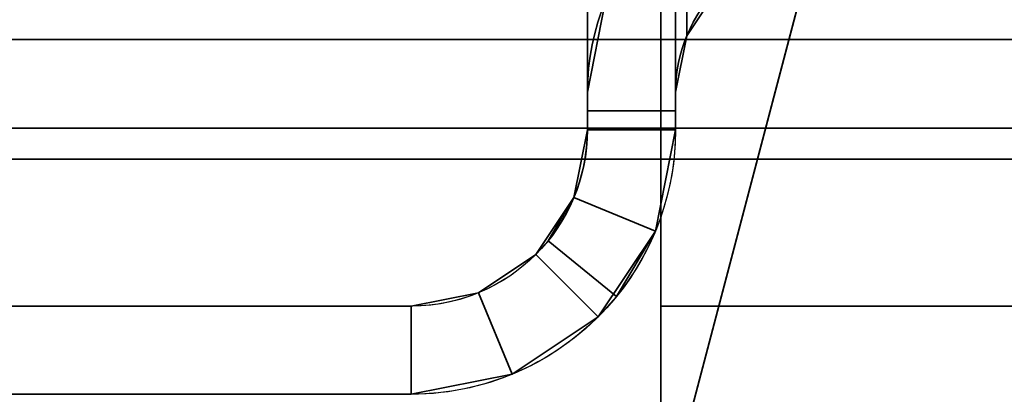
# Model space of a CAD drawing. Header units: millimetres. Extents: x -488 to 6688, y -115 to 115.
# Tile 527 of 656: x 1137.14 to 1143.84, y -26.6 to -24.05. Entities that reach past the tile are written whole.
import ezdxf

# ---------------------------------------------------------------- set-up
doc = ezdxf.new("R2010")
doc.units = ezdxf.units.MM
doc.layers.add('151', color=7, linetype='Continuous', true_color=0xffffff)

# ---------------------------------------------------------------- blocks, each defined once
blk = doc.blocks.new('UG_SURFACE_071')
at = {"layer": '151', "color": 35, "linetype": 'Continuous', "lineweight": 35}
for points in [[(1129.5, -38.5), (1856.5, -19.9), (1858.5, -19.9), (1858.5, -27.5)], [(1141.5, -27.5), (1856.5, -19.9), (1129.5, -38.5)], [(1143.5, -19.9, 2017), (1141.5, -19.9, 2017), (1141.5, -26, 2017), (1858.5, -26, 2017)], [(1141.5, -19.9), (1141.5, -27.5), (1141.5, -27.5, 2030), (1141.5, -26, 2017)], [(1141.5, -26, 2017), (1141.5, -19.9, 2017), (1141.5, -19.9)], [(1141.5, -27.5), (1141.5, -19.9), (1143.5, -19.9)], [(1143.5, -19.9), (1856.5, -19.9), (1141.5, -27.5)], [(1856.5, -19.9, 2017), (1143.5, -19.9, 2017), (1858.5, -26, 2017)], [(1141.5, -26, 2030), (1858.5, -26, 2030), (1858.5, -26, 2017), (1141.5, -26, 2017)], [(1141.5, -27.5, 2030), (1141.5, -26, 2030), (1141.5, -26, 2017)], [(1858.5, -27.5, 2030), (1858.5, -26, 2030), (1141.5, -26, 2030), (1141.5, -27.5, 2030)]]:
    blk.add_3dface(points, dxfattribs=at)
blk = doc.blocks.new('UG_SURFACE_072')
at = {"layer": '151', "color": 252, "linetype": 'Continuous', "lineweight": 35}
for points in [[(1141, -18.5092, 2017), (1141, -24.6715, 2017), (1141.6, -24.6715, 2017), (1141.6, -18.5092, 2017)], [(1141.6, -18.5092, 2), (1141.6, -24.6715, 2), (1141, -24.6715, 2), (1141, -18.5092, 2)], [(1141, -24.6715, 1225.0936), (1141, -18.5092, 1225.0936), (1141, -18.5092, 1201.8639), (1141, -21.1454, 1200.1024)], [(1141, -21.1454, 968.1976), (1141, -18.5092, 966.4361), (1141, -18.5092, 942.3064), (1141, -24.6715, 942.3064)], [(1141, -18.5092, 2017), (1141, -18.5092, 1850), (1141, -24.6715, 1850), (1141, -24.6715, 2017)], [(1141, -18.5092, 1850), (1141, -18.5092, 1610.9999), (1141, -24.6715, 1610.9999), (1141, -24.6715, 1850)], [(1141, -18.5092, 1610.9999), (1141, -18.5092, 1371.25), (1141, -24.6715, 1371.25), (1141, -24.6715, 1610.9999)], [(1141, -18.5092, 1371.25), (1141, -18.5092, 1225.0936), (1141, -24.6715, 1225.0936), (1141, -24.6715, 1371.25)], [(1141, -18.5092, 942.3064), (1141, -18.5092, 773.75), (1141, -24.6715, 773.75), (1141, -24.6715, 942.3064)], [(1141, -18.5092, 773.75), (1141, -18.5092, 489.5), (1141, -24.6715, 489.5), (1141, -24.6715, 773.75)], [(1141, -18.5092, 489.5), (1141, -18.5092, 204.5), (1141, -24.6715, 204.5), (1141, -24.6715, 489.5)], [(1141, -18.5092, 204.5), (1141, -18.5092, 29.8436), (1141, -24.6715, 29.8436), (1141, -24.6715, 204.5)], [(1141, -18.5092, 29.8436), (1141, -18.5092, 2), (1141, -24.6715, 2), (1141, -24.6715, 29.8436)], [(1141.6, -24.6715, 942.3064), (1141.6, -18.5092, 942.3064), (1141.6, -18.5092, 966.4361), (1141.6, -21.1454, 968.1976)], [(1141.6, -21.1454, 1200.1024), (1141.6, -18.5092, 1201.8639), (1141.6, -18.5092, 1225.0936), (1141.6, -24.6715, 1225.0936)], [(1141.6, -24.6715, 2017), (1141.6, -24.6715, 1850), (1141.6, -18.5092, 1850), (1141.6, -18.5092, 2017)], [(1141.6, -24.6715, 1850), (1141.6, -24.6715, 1610.9999), (1141.6, -18.5092, 1610.9999), (1141.6, -18.5092, 1850)], [(1141.6, -24.6715, 1610.9999), (1141.6, -24.6715, 1371.25), (1141.6, -18.5092, 1371.25), (1141.6, -18.5092, 1610.9999)], [(1141.6, -24.6715, 1371.25), (1141.6, -24.6715, 1225.0936), (1141.6, -18.5092, 1225.0936), (1141.6, -18.5092, 1371.25)], [(1141.6, -24.6715, 942.3064), (1141.6, -24.6715, 773.75), (1141.6, -18.5092, 773.75), (1141.6, -18.5092, 942.3064)], [(1141.6, -24.6715, 773.75), (1141.6, -24.6715, 489.5), (1141.6, -18.5092, 489.5), (1141.6, -18.5092, 773.75)], [(1141.6, -24.6715, 489.5), (1141.6, -24.6715, 204.5), (1141.6, -18.5092, 204.5), (1141.6, -18.5092, 489.5)], [(1141.6, -24.6715, 204.5), (1141.6, -24.6715, 29.8436), (1141.6, -18.5092, 29.8436), (1141.6, -18.5092, 204.5)], [(1141.6, -24.6715, 29.8436), (1141.6, -24.6715, 2), (1141.6, -18.5092, 2), (1141.6, -18.5092, 29.8436)], [(1141, -24.6715, 942.3064), (1141, -23.66, 971.9608), (1141, -21.1454, 968.1976)], [(1141, -21.1454, 1200.1024), (1141, -23.66, 1196.3391), (1141, -24.6715, 1225.0936)], [(1141.6, -24.6715, 1225.0936), (1141.6, -23.66, 1196.3391), (1141.6, -21.1454, 1200.1024)], [(1141.6, -21.1454, 968.1976), (1141.6, -23.66, 971.9608), (1141.6, -24.6715, 942.3064)], [(1141.6761, -23.3064, 1196.1926), (1141.6761, -24.1603, 1191.9), (1141.8929, -23.8359, 1191.9), (1141.8929, -23.0067, 1196.0685)], [(1141.6761, -24.1603, 976.4), (1141.6761, -23.3064, 972.1073), (1141.8929, -23.0067, 972.2314), (1141.8929, -23.8359, 976.4)], [(1141.1217, -23.9307, 976.4), (1141.1217, -23.0943, 972.1952), (1141, -23.66, 971.9608), (1141, -24.543, 976.4)], [(1141.1217, -23.0943, 1196.1048), (1141.1217, -23.9307, 1191.9), (1141, -24.543, 1191.9), (1141, -23.66, 1196.3391)], [(1141.6, -23.66, 1196.3391), (1141.6, -24.543, 1191.9), (1141.6761, -24.1603, 1191.9), (1141.6761, -23.3064, 1196.1926)], [(1141.6, -24.543, 976.4), (1141.6, -23.66, 971.9608), (1141.6761, -23.3064, 972.1073), (1141.6761, -24.1603, 976.4)], [(1141, -24.543, 976.4), (1141, -23.66, 971.9608), (1141, -24.6715, 942.3064)], [(1141, -24.6715, 1225.0936), (1141, -23.66, 1196.3391), (1141, -24.543, 1191.9)], [(1141.6, -24.6715, 942.3064), (1141.6, -23.66, 971.9608), (1141.6, -24.543, 976.4)], [(1141.6, -24.543, 1191.9), (1141.6, -23.66, 1196.3391), (1141.6, -24.6715, 1225.0936)], [(1141.6761, -24.1603, 1191.9), (1141.6761, -24.1603, 976.4), (1141.8929, -23.8359, 976.4), (1141.8929, -23.8359, 1191.9)], [(1141, -24.543, 976.4), (1141, -24.543, 1191.9), (1141.1217, -23.9307, 1191.9), (1141.1217, -23.9307, 976.4)], [(1141.6, -24.543, 1191.9), (1141.6, -24.543, 976.4), (1141.6761, -24.1603, 976.4), (1141.6761, -24.1603, 1191.9)], [(1141, -24.6715, 942.3064), (1141, -24.6715, 1225.0936), (1141, -24.543, 1191.9), (1141, -24.543, 976.4)], [(1141.6, -24.6715, 1225.0936), (1141.6, -24.6715, 942.3064), (1141.6, -24.543, 1191.9)], [(1141.6, -24.543, 976.4), (1141.6, -24.543, 1191.9), (1141.6, -24.6715, 942.3064)], [(1141, -24.6715, 2017), (1141, -24.8, 2017), (1141.6, -24.8, 2017), (1141.6, -24.6715, 2017)], [(1141.6, -24.6715, 2), (1141.6, -24.8, 2), (1141, -24.8, 2), (1141, -24.6715, 2)], [(1141, -24.6715, 204.5), (1141, -24.8, 204.5), (1141, -24.8, 407.6)], [(1141, -24.8, 407.6), (1141, -24.8, 489.5), (1141, -24.6715, 489.5), (1141, -24.6715, 204.5)], [(1141, -24.6715, 773.75), (1141, -24.8, 773.75), (1141, -24.8, 813.2)], [(1141, -24.6715, 1610.9999), (1141, -24.8, 1610.9999), (1141, -24.8, 1624.4)], [(1141, -24.6715, 2017), (1141, -24.6715, 1850), (1141, -24.8, 1850), (1141, -24.8, 2017)], [(1141, -24.8, 1624.4), (1141, -24.8, 1850), (1141, -24.6715, 1850), (1141, -24.6715, 1610.9999)], [(1141, -24.6715, 1610.9999), (1141, -24.6715, 1371.25), (1141, -24.8, 1371.25), (1141, -24.8, 1610.9999)], [(1141, -24.6715, 1371.25), (1141, -24.6715, 1225.0936), (1141, -24.8, 1218.7999), (1141, -24.8, 1371.25)], [(1141, -24.6715, 1225.0936), (1141, -24.6715, 942.3064), (1141, -24.8, 942.3064), (1141, -24.8, 1218.7999)], [(1141, -24.8, 813.2), (1141, -24.8, 942.3064), (1141, -24.6715, 942.3064), (1141, -24.6715, 773.75)], [(1141, -24.6715, 773.75), (1141, -24.6715, 489.5), (1141, -24.8, 489.5), (1141, -24.8, 773.75)], [(1141, -24.6715, 204.5), (1141, -24.6715, 29.8436), (1141, -24.8, 29.8436), (1141, -24.8, 204.5)], [(1141, -24.6715, 29.8436), (1141, -24.6715, 2), (1141, -24.8, 2), (1141, -24.8, 29.8436)], [(1141.6, -24.6715, 489.5), (1141.6, -24.8, 489.5), (1141.6, -24.8, 407.6)], [(1141.6, -24.6715, 942.3064), (1141.6, -24.8, 942.3064), (1141.6, -24.8, 813.2)], [(1141.6, -24.8, 813.2), (1141.6, -24.8, 773.75), (1141.6, -24.6715, 773.75), (1141.6, -24.6715, 942.3064)], [(1141.6, -24.6715, 1610.9999), (1141.6, -24.6715, 1850), (1141.6, -24.8, 1850), (1141.6, -24.8, 1624.4)], [(1141.6, -24.8, 2017), (1141.6, -24.8, 1850), (1141.6, -24.6715, 1850), (1141.6, -24.6715, 2017)], [(1141.6, -24.8, 1624.4), (1141.6, -24.8, 1610.9999), (1141.6, -24.6715, 1610.9999)], [(1141.6, -24.8, 1610.9999), (1141.6, -24.8, 1371.25), (1141.6, -24.6715, 1371.25), (1141.6, -24.6715, 1610.9999)], [(1141.6, -24.8, 1371.25), (1141.6, -24.8, 1218.7999), (1141.6, -24.6715, 1225.0936), (1141.6, -24.6715, 1371.25)], [(1141.6, -24.8, 1218.7999), (1141.6, -24.8, 942.3064), (1141.6, -24.6715, 942.3064), (1141.6, -24.6715, 1225.0936)], [(1141.6, -24.8, 773.75), (1141.6, -24.8, 489.5), (1141.6, -24.6715, 489.5), (1141.6, -24.6715, 773.75)], [(1141.6, -24.8, 407.6), (1141.6, -24.8, 204.5), (1141.6, -24.6715, 204.5), (1141.6, -24.6715, 489.5)], [(1141.6, -24.8, 204.5), (1141.6, -24.8, 29.8436), (1141.6, -24.6715, 29.8436), (1141.6, -24.6715, 204.5)], [(1141.6, -24.8, 29.8436), (1141.6, -24.8, 2), (1141.6, -24.6715, 2), (1141.6, -24.6715, 29.8436)], [(1141, -24.8, 2017), (1140.9086, -25.2592, 2017), (1141.463, -25.4888, 2017), (1141.6, -24.8, 2017)], [(1140.9086, -25.2592, 1624.4), (1141, -24.8, 1610.9999), (1141, -24.8, 1371.25)], [(1141, -24.8, 1371.25), (1141, -24.8, 1218.7999), (1140.9086, -25.2592, 1218.7999), (1140.9086, -25.2592, 1624.4)], [(1140.9086, -25.2592, 1624.4), (1141, -24.8, 1624.4), (1141, -24.8, 1610.9999)], [(1140.9086, -25.2592, 1218.7999), (1141, -24.8, 1218.7999), (1141, -24.8, 942.3064)], [(1141, -24.8, 942.3064), (1141, -24.8, 813.2), (1140.9086, -25.2592, 813.2), (1140.9086, -25.2592, 1218.7999)], [(1140.9086, -25.2592, 407.6), (1140.9086, -25.2592, 813.2), (1141, -24.8, 773.75), (1141, -24.8, 489.5)], [(1140.9086, -25.2592, 813.2), (1141, -24.8, 813.2), (1141, -24.8, 773.75)], [(1140.9086, -25.2592, 2), (1140.9086, -25.2592, 407.6), (1141, -24.8, 204.5), (1141, -24.8, 29.8436)], [(1140.9086, -25.2592, 407.6), (1141, -24.8, 407.6), (1141, -24.8, 204.5)], [(1141, -24.8, 29.8436), (1141, -24.8, 2), (1140.9086, -25.2592, 2)], [(1140.9086, -25.2592, 2017), (1141, -24.8, 2017), (1141, -24.8, 1850)], [(1141, -24.8, 1850), (1141, -24.8, 1624.4), (1140.9086, -25.2592, 1624.4), (1140.9086, -25.2592, 2017)], [(1141, -24.8, 489.5), (1141, -24.8, 407.6), (1140.9086, -25.2592, 407.6)], [(1141.6, -24.8, 2), (1141.463, -25.4888, 2), (1140.9086, -25.2592, 2), (1141, -24.8, 2)], [(1141.463, -25.4888, 1624.4), (1141.463, -25.4888, 1218.7999), (1141.6, -24.8, 1371.25), (1141.6, -24.8, 1610.9999)], [(1141.463, -25.4888, 1218.7999), (1141.6, -24.8, 1218.7999), (1141.6, -24.8, 1371.25)], [(1141.463, -25.4888, 813.2), (1141.6, -24.8, 813.2), (1141.6, -24.8, 942.3064)], [(1141.463, -25.4888, 813.2), (1141.463, -25.4888, 407.6), (1141.6, -24.8, 489.5), (1141.6, -24.8, 773.75)], [(1141.463, -25.4888, 407.6), (1141.6, -24.8, 407.6), (1141.6, -24.8, 489.5)], [(1141.463, -25.4888, 2), (1141.6, -24.8, 29.8436), (1141.6, -24.8, 204.5)], [(1141.463, -25.4888, 2), (1141.6, -24.8, 2), (1141.6, -24.8, 29.8436)], [(1141.463, -25.4888, 1624.4), (1141.6, -24.8, 1624.4), (1141.6, -24.8, 1850)], [(1141.6, -24.8, 1850), (1141.6, -24.8, 2017), (1141.463, -25.4888, 2017), (1141.463, -25.4888, 1624.4)], [(1141.6, -24.8, 204.5), (1141.6, -24.8, 407.6), (1141.463, -25.4888, 407.6), (1141.463, -25.4888, 2)], [(1141.6, -24.8, 773.75), (1141.6, -24.8, 813.2), (1141.463, -25.4888, 813.2)], [(1141.6, -24.8, 942.3064), (1141.6, -24.8, 1218.7999), (1141.463, -25.4888, 1218.7999), (1141.463, -25.4888, 813.2)], [(1141.6, -24.8, 1610.9999), (1141.6, -24.8, 1624.4), (1141.463, -25.4888, 1624.4)], [(1140.732, -25.5559, 2017), (1140.9086, -25.2592, 1624.4), (1140.6485, -25.6485, 1624.4)], [(1140.6485, -25.6485, 2), (1140.6485, -25.6485, 407.6), (1140.9086, -25.2592, 407.6), (1140.9086, -25.2592, 2)], [(1140.6485, -25.6485, 407.6), (1140.6485, -25.6485, 813.2), (1140.9086, -25.2592, 813.2), (1140.9086, -25.2592, 407.6)], [(1140.6485, -25.6485, 813.2), (1140.6485, -25.6485, 1218.7999), (1140.9086, -25.2592, 1218.7999), (1140.9086, -25.2592, 813.2)], [(1140.6485, -25.6485, 1218.7999), (1140.6485, -25.6485, 1624.4), (1140.9086, -25.2592, 1624.4), (1140.9086, -25.2592, 1218.7999)], [(1140.6485, -25.6485, 2), (1140.9086, -25.2592, 2), (1141.463, -25.4888, 2), (1141.0728, -26.0728, 2)], [(1140.9086, -25.2592, 2017), (1140.732, -25.5559, 2017), (1141.198, -25.9338, 2017), (1141.463, -25.4888, 2017)], [(1140.732, -25.5559, 2017), (1140.9086, -25.2592, 2017), (1140.9086, -25.2592, 1624.4)], [(1141.198, -25.9338, 2017), (1141.0728, -26.0728, 1624.4), (1141.463, -25.4888, 1624.4)], [(1141.463, -25.4888, 2), (1141.463, -25.4888, 407.6), (1141.0728, -26.0728, 407.6), (1141.0728, -26.0728, 2)], [(1141.463, -25.4888, 407.6), (1141.463, -25.4888, 813.2), (1141.0728, -26.0728, 813.2), (1141.0728, -26.0728, 407.6)], [(1141.463, -25.4888, 813.2), (1141.463, -25.4888, 1218.7999), (1141.0728, -26.0728, 1218.7999), (1141.0728, -26.0728, 813.2)], [(1141.463, -25.4888, 1218.7999), (1141.463, -25.4888, 1624.4), (1141.0728, -26.0728, 1624.4), (1141.0728, -26.0728, 1218.7999)], [(1141.463, -25.4888, 1624.4), (1141.463, -25.4888, 2017), (1141.198, -25.9338, 2017)], [(1140.6485, -25.6485, 1624.4), (1140.6485, -25.6485, 2030), (1140.732, -25.5559, 2017)], [(1140.6485, -25.6485, 2030), (1140.732, -25.5559, 2030), (1140.732, -25.5559, 2017)], [(1141.0728, -26.0728, 2030), (1141.198, -25.9338, 2030), (1140.732, -25.5559, 2030), (1140.6485, -25.6485, 2030)], [(1140.732, -25.5559, 2017), (1140.732, -25.5559, 2030), (1141.198, -25.9338, 2030), (1141.198, -25.9338, 2017)], [(1140.2593, -25.9087, 2), (1140.2593, -25.9087, 407.6), (1140.6485, -25.6485, 407.6), (1140.6485, -25.6485, 2)], [(1140.2593, -25.9087, 407.6), (1140.2593, -25.9087, 813.2), (1140.6485, -25.6485, 813.2), (1140.6485, -25.6485, 407.6)], [(1140.2593, -25.9087, 813.2), (1140.2593, -25.9087, 1218.7999), (1140.6485, -25.6485, 1218.7999), (1140.6485, -25.6485, 813.2)], [(1140.2593, -25.9087, 1218.7999), (1140.2593, -25.9087, 1624.4), (1140.6485, -25.6485, 1624.4), (1140.6485, -25.6485, 1218.7999)], [(1140.2593, -25.9087, 1624.4), (1140.2593, -25.9087, 2030), (1140.6485, -25.6485, 2030), (1140.6485, -25.6485, 1624.4)], [(1141.0728, -26.0728, 2), (1140.4889, -26.463, 2), (1140.2593, -25.9087, 2), (1140.6485, -25.6485, 2)], [(1140.6485, -25.6485, 2030), (1140.2593, -25.9087, 2030), (1140.4889, -26.463, 2030), (1141.0728, -26.0728, 2030)], [(1139.8, -26, 2), (1139.8, -26, 407.6), (1140.2593, -25.9087, 407.6), (1140.2593, -25.9087, 2)], [(1139.8, -26, 407.6), (1139.8, -26, 813.2), (1140.2593, -25.9087, 813.2), (1140.2593, -25.9087, 407.6)], [(1139.8, -26, 813.2), (1139.8, -26, 1218.7999), (1140.2593, -25.9087, 1218.7999), (1140.2593, -25.9087, 813.2)], [(1139.8, -26, 1218.7999), (1139.8, -26, 1624.4), (1140.2593, -25.9087, 1624.4), (1140.2593, -25.9087, 1218.7999)], [(1139.8, -26, 1624.4), (1139.8, -26, 2030), (1140.2593, -25.9087, 2030), (1140.2593, -25.9087, 1624.4)], [(1139.8, -26, 2), (1140.2593, -25.9087, 2), (1140.4889, -26.463, 2), (1139.8, -26.6, 2)], [(1139.8, -26.6, 2030), (1140.4889, -26.463, 2030), (1140.2593, -25.9087, 2030), (1139.8, -26, 2030)], [(1141.198, -25.9338, 2017), (1141.198, -25.9338, 2030), (1141.0728, -26.0728, 2030), (1141.0728, -26.0728, 1624.4)], [(1129.8, -26, 2), (1139.8, -26, 813.2), (1139.8, -26, 407.6)], [(1129.8, -26, 2), (1129.8, -26, 2030), (1139.8, -26, 1218.7999), (1139.8, -26, 813.2)], [(1129.8, -26, 2030), (1139.8, -26, 1624.4), (1139.8, -26, 1218.7999)], [(1129.8, -26, 2030), (1139.8, -26, 2030), (1139.8, -26, 1624.4)], [(1139.8, -26, 407.6), (1139.8, -26, 2), (1129.8, -26, 2)], [(1139.8, -26.6, 2), (1129.8, -26.6, 2), (1129.8, -26, 2), (1139.8, -26, 2)], [(1129.8, -26.6, 2030), (1139.8, -26.6, 2030), (1139.8, -26, 2030), (1129.8, -26, 2030)], [(1141.0728, -26.0728, 2), (1141.0728, -26.0728, 407.6), (1140.4889, -26.463, 407.6), (1140.4889, -26.463, 2)], [(1141.0728, -26.0728, 407.6), (1141.0728, -26.0728, 813.2), (1140.4889, -26.463, 813.2), (1140.4889, -26.463, 407.6)], [(1141.0728, -26.0728, 813.2), (1141.0728, -26.0728, 1218.7999), (1140.4889, -26.463, 1218.7999), (1140.4889, -26.463, 813.2)], [(1141.0728, -26.0728, 1218.7999), (1141.0728, -26.0728, 1624.4), (1140.4889, -26.463, 1624.4), (1140.4889, -26.463, 1218.7999)], [(1141.0728, -26.0728, 1624.4), (1141.0728, -26.0728, 2030), (1140.4889, -26.463, 2030), (1140.4889, -26.463, 1624.4)], [(1140.4889, -26.463, 2), (1140.4889, -26.463, 407.6), (1139.8, -26.6, 407.6), (1139.8, -26.6, 2)], [(1140.4889, -26.463, 407.6), (1140.4889, -26.463, 813.2), (1139.8, -26.6, 813.2), (1139.8, -26.6, 407.6)], [(1140.4889, -26.463, 813.2), (1140.4889, -26.463, 1218.7999), (1139.8, -26.6, 1218.7999), (1139.8, -26.6, 813.2)], [(1140.4889, -26.463, 1218.7999), (1140.4889, -26.463, 1624.4), (1139.8, -26.6, 1624.4), (1139.8, -26.6, 1218.7999)], [(1140.4889, -26.463, 1624.4), (1140.4889, -26.463, 2030), (1139.8, -26.6, 2030), (1139.8, -26.6, 1624.4)], [(1129.8, -26.6, 2030), (1139.8, -26.6, 1218.7999), (1139.8, -26.6, 1624.4)], [(1129.8, -26.6, 2030), (1129.8, -26.6, 2), (1139.8, -26.6, 813.2), (1139.8, -26.6, 1218.7999)], [(1129.8, -26.6, 2), (1139.8, -26.6, 407.6), (1139.8, -26.6, 813.2)], [(1129.8, -26.6, 2), (1139.8, -26.6, 2), (1139.8, -26.6, 407.6)], [(1139.8, -26.6, 1624.4), (1139.8, -26.6, 2030), (1129.8, -26.6, 2030)]]:
    blk.add_3dface(points, dxfattribs=at)
blk = doc.blocks.new('UG_SURFACE_129')
at = {"layer": '151', "color": 252, "linetype": 'Continuous', "lineweight": 35}
for points in [[(1902.7884, -23.2839, 2060.0383), (1097.2116, -23.2839, 2060.0383), (1097.8142, -24.1858, 2059.4358), (1902.1858, -24.1858, 2059.4358)], [(1863.8142, -24.1858, 2021.0643), (1136.1858, -24.1858, 2021.0643), (1136.7884, -23.2839, 2020.4616), (1863.2116, -23.2839, 2020.4616)], [(1902.1858, -24.1858, 2059.4358), (1097.8142, -24.1858, 2059.4358), (1098.7161, -24.7884, 2058.5339), (1901.2839, -24.7884, 2058.5339)], [(1864.7162, -24.7884, 2021.9662), (1135.2838, -24.7884, 2021.9662), (1136.1858, -24.1858, 2021.0643), (1863.8142, -24.1858, 2021.0643)], [(1901.2839, -24.7884, 2058.5339), (1098.7161, -24.7884, 2058.5339), (1099.78, -25, 2057.4701), (1900.22, -25, 2057.4701)], [(1865.78, -25, 2023.03), (1134.22, -25, 2023.03), (1135.2838, -24.7884, 2021.9662), (1864.7162, -24.7884, 2021.9662)], [(1099.78, -25, 2057.4701), (1134.22, -25, 2023.03), (1865.78, -25, 2023.03), (1900.22, -25, 2057.4701)]]:
    blk.add_3dface(points, dxfattribs=at)

msp = doc.modelspace()

# ---------------------------------------------------------------- linework, layer by layer
at = {"layer": '151', "color": 251, "linetype": 'Continuous', "lineweight": -3, "true_color": 0x636466}
for p, q in [((1141, -24.8, 2), (1141, -1.164, 2)), ((1141, -24.8, 2017), (1141, -1.164, 2017)), ((1141.6, -1.164, 2017), (1141.6, -24.8, 2017)), ((1141.6, -24.8, 2), (1141.6, -1.164, 2)), ((1141.5, -26, 2017), (1141.5, -19.9, 2017)), ((1141.5, -27.5), (1141.5, -19.9)), ((1141, -24.543, 1191.9), (1141, -24.543, 976.4)), ((1141.6, -24.543, 976.4), (1141.6, -24.543, 1191.9)), ((1141, -24.8, 2), (1141, -24.8, 2017)), ((1141.6, -24.8, 2), (1141.6, -24.8, 2017)), ((1900.22, -25, 2057.47), (1099.78, -25, 2057.47)), ((1865.78, -25, 2023.03), (1134.22, -25, 2023.03)), ((1141.198, -25.9338, 2017), (1140.732, -25.5559, 2017)), ((1140.732, -25.5559, 2017), (1140.732, -25.5559, 2030)), ((1141.198, -25.9338, 2030), (1140.732, -25.5559, 2030)), ((1141.198, -25.9338, 2017), (1141.198, -25.9338, 2030)), ((1129.8, -26, 2), (1139.8, -26, 2)), ((1129.8, -26, 2030), (1139.8, -26, 2030)), ((1139.8, -26, 2), (1139.8, -26, 2030)), ((1858.5, -26, 2017), (1141.5, -26, 2017)), ((1141.5, -27.5, 2030), (1141.5, -26, 2030)), ((1141.5, -26, 2030), (1141.5, -26, 2017)), ((1858.5, -26, 2030), (1141.5, -26, 2030))]:
    msp.add_line(p, q, dxfattribs=at)
at = {"layer": '151', "color": 251, "linetype": 'Continuous', "lineweight": -3, "true_color": 0x636466, "extrusion": (1, 0, 0)}
for centre, start, end in [((-12.943, 976.4, 1141), 180, 0), ((-12.943, 1191.9, 1141), 0, 180)]:
    msp.add_arc(centre, 11.6, start, end, dxfattribs=at)
at = {"layer": '151', "color": 251, "linetype": 'Continuous', "lineweight": -3, "true_color": 0x636466, "extrusion": (-1, 0, 0)}
for centre, start, end in [((12.943, 1191.9, -1141.6), 0, 180), ((12.943, 976.4, -1141.6), 180, 0)]:
    msp.add_arc(centre, 11.6, start, end, dxfattribs=at)
at = {"layer": '151', "color": 251, "linetype": 'Continuous', "lineweight": -3, "true_color": 0x636466, "extrusion": (0, 0, -1)}
for centre, radius, start, end in [((-1142.6, -24.543, -976.4), 1.6, 360, 90), ((-1142.6, -24.543, -1191.9), 1, 0, 90), ((-1139.8, -24.8, -2), 1.8, 180, 270), ((-1139.8, -24.8, -2), 1.2, 180, 270), ((-1139.8, -24.8, -2017), 1.8, 180, 219.04311), ((-1139.8, -24.8, -2030), 1.2, 219.04311, 270), ((-1139.8, -24.8, -2030), 1.8, 219.04311, 270)]:
    msp.add_arc(centre, radius, start, end, dxfattribs=at)
at = {"layer": '151', "color": 251, "linetype": 'Continuous', "lineweight": -3, "true_color": 0x636466}
for centre, radius, start, end in [((1142.6, -24.543, 1191.9), 1.6, 90, 180), ((1142.6, -24.543, 976.4), 1, 90, 180), ((1139.8, -24.8, 2017), 1.2, 320.95689, 0)]:
    msp.add_arc(centre, radius, start, end, dxfattribs=at)

# ---------------------------------------------------------------- block references
for name in ['UG_SURFACE_129', 'UG_SURFACE_072', 'UG_SURFACE_071']:
    msp.add_blockref(name, (0, 0), dxfattribs=at)

doc.saveas('drawing.dxf')
